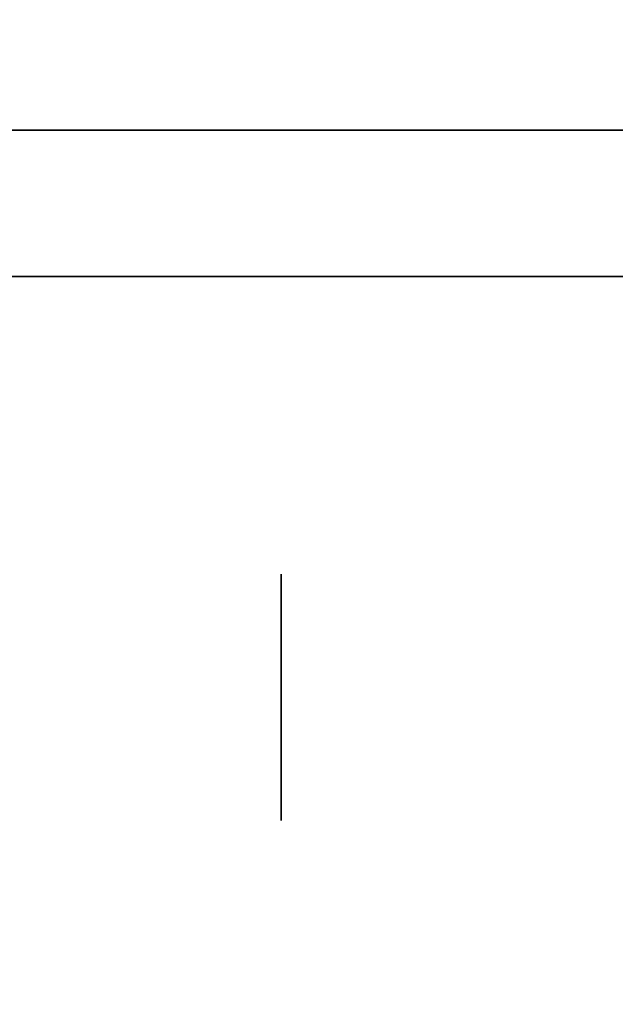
# Model space of a CAD drawing. Extents: x 413.3 to 457.5, y 5047.8 to 5050.
# Tile 743 of 770: x 457.3049 to 457.3435, y 5047.9682 to 5048.0322. Entities that reach past the tile are written whole.
import ezdxf

# ---------------------------------------------------------------- set-up
doc = ezdxf.new("R2010")
doc.units = 0
doc.header["$LTSCALE"] = 150
doc.header["$MEASUREMENT"] = 0
doc.layers.add('3DFACE_BOLT', color=7, linetype='CONTINUOUS')
doc.layers.add('3DFACE_SHAPE', color=7, linetype='CONTINUOUS')

msp = doc.modelspace()

# ---------------------------------------------------------------- linework, layer by layer
at = {"layer": '3DFACE_BOLT', "color": 1}
for points, invisible_edges in [([(457.371839, 5047.996159, -0.065), (457.371839, 5047.995768, -0.067472), (457.321839, 5047.996159, -0.065)], 14), ([(457.321839, 5047.996159, -0.065), (457.371839, 5047.995768, -0.067472), (457.321839, 5047.995768, -0.067472)], 3), ([(457.371839, 5047.995768, -0.062528), (457.371839, 5047.996159, -0.065), (457.321839, 5047.995768, -0.062528)], 14), ([(457.321839, 5047.995768, -0.062528), (457.371839, 5047.996159, -0.065), (457.321839, 5047.996159, -0.065)], 3), ([(457.321839, 5047.996159, -0.065), (457.321839, 5047.995768, -0.067472), (457.321839, 5047.995768, -0.062528)], 2), ([(457.371839, 5047.996159, -0.135), (457.371839, 5047.995768, -0.137472), (457.321839, 5047.996159, -0.135)], 14), ([(457.321839, 5047.996159, -0.135), (457.371839, 5047.995768, -0.137472), (457.321839, 5047.995768, -0.137472)], 3), ([(457.371839, 5047.995768, -0.132528), (457.371839, 5047.996159, -0.135), (457.321839, 5047.995768, -0.132528)], 14), ([(457.321839, 5047.995768, -0.132528), (457.371839, 5047.996159, -0.135), (457.321839, 5047.996159, -0.135)], 3), ([(457.321839, 5047.996159, -0.135), (457.321839, 5047.995768, -0.137472), (457.321839, 5047.995768, -0.132528)], 2), ([(457.371839, 5047.995768, -0.067472), (457.371839, 5047.994632, -0.069702), (457.321839, 5047.995768, -0.067472)], 14), ([(457.321839, 5047.995768, -0.067472), (457.371839, 5047.994632, -0.069702), (457.321839, 5047.994632, -0.069702)], 3), ([(457.371839, 5047.994632, -0.060298), (457.371839, 5047.995768, -0.062528), (457.321839, 5047.994632, -0.060298)], 14), ([(457.321839, 5047.994632, -0.060298), (457.371839, 5047.995768, -0.062528), (457.321839, 5047.995768, -0.062528)], 3), ([(457.321839, 5047.995768, -0.067472), (457.321839, 5047.994632, -0.069702), (457.321839, 5047.995768, -0.062528)], 14), ([(457.321839, 5047.995768, -0.062528), (457.321839, 5047.994632, -0.069702), (457.321839, 5047.994632, -0.060298)], 3), ([(457.371839, 5047.995768, -0.137472), (457.371839, 5047.994632, -0.139702), (457.321839, 5047.995768, -0.137472)], 14), ([(457.321839, 5047.995768, -0.137472), (457.371839, 5047.994632, -0.139702), (457.321839, 5047.994632, -0.139702)], 3), ([(457.371839, 5047.994632, -0.130298), (457.371839, 5047.995768, -0.132528), (457.321839, 5047.994632, -0.130298)], 14), ([(457.321839, 5047.994632, -0.130298), (457.371839, 5047.995768, -0.132528), (457.321839, 5047.995768, -0.132528)], 3), ([(457.321839, 5047.995768, -0.137472), (457.321839, 5047.994632, -0.139702), (457.321839, 5047.995768, -0.132528)], 14), ([(457.321839, 5047.995768, -0.132528), (457.321839, 5047.994632, -0.139702), (457.321839, 5047.994632, -0.130298)], 3), ([(457.371839, 5047.994632, -0.069702), (457.371839, 5047.992862, -0.071472), (457.321839, 5047.994632, -0.069702)], 14), ([(457.321839, 5047.994632, -0.069702), (457.371839, 5047.992862, -0.071472), (457.321839, 5047.992862, -0.071472)], 3), ([(457.371839, 5047.992862, -0.058528), (457.371839, 5047.994632, -0.060298), (457.321839, 5047.992862, -0.058528)], 14), ([(457.321839, 5047.992862, -0.058528), (457.371839, 5047.994632, -0.060298), (457.321839, 5047.994632, -0.060298)], 3), ([(457.321839, 5047.994632, -0.069702), (457.321839, 5047.992862, -0.071472), (457.321839, 5047.994632, -0.060298)], 14), ([(457.321839, 5047.994632, -0.060298), (457.321839, 5047.992862, -0.071472), (457.321839, 5047.992862, -0.058528)], 3), ([(457.371839, 5047.994632, -0.139702), (457.371839, 5047.992862, -0.141472), (457.321839, 5047.994632, -0.139702)], 14), ([(457.321839, 5047.994632, -0.139702), (457.371839, 5047.992862, -0.141472), (457.321839, 5047.992862, -0.141472)], 3), ([(457.371839, 5047.992862, -0.128528), (457.371839, 5047.994632, -0.130298), (457.321839, 5047.992862, -0.128528)], 14), ([(457.321839, 5047.992862, -0.128528), (457.371839, 5047.994632, -0.130298), (457.321839, 5047.994632, -0.130298)], 3), ([(457.321839, 5047.994632, -0.139702), (457.321839, 5047.992862, -0.141472), (457.321839, 5047.994632, -0.130298)], 14), ([(457.321839, 5047.994632, -0.130298), (457.321839, 5047.992862, -0.141472), (457.321839, 5047.992862, -0.128528)], 3), ([(457.371839, 5047.992862, -0.071472), (457.371839, 5047.990632, -0.072608), (457.321839, 5047.992862, -0.071472)], 14), ([(457.321839, 5047.992862, -0.071472), (457.371839, 5047.990632, -0.072608), (457.321839, 5047.990632, -0.072608)], 3), ([(457.371839, 5047.990632, -0.057392), (457.371839, 5047.992862, -0.058528), (457.321839, 5047.990632, -0.057392)], 14), ([(457.321839, 5047.990632, -0.057392), (457.371839, 5047.992862, -0.058528), (457.321839, 5047.992862, -0.058528)], 3), ([(457.321839, 5047.992862, -0.071472), (457.321839, 5047.990632, -0.072608), (457.321839, 5047.992862, -0.058528)], 14), ([(457.321839, 5047.992862, -0.058528), (457.321839, 5047.990632, -0.072608), (457.321839, 5047.990632, -0.057392)], 3), ([(457.371839, 5047.992862, -0.141472), (457.371839, 5047.990632, -0.142608), (457.321839, 5047.992862, -0.141472)], 14), ([(457.321839, 5047.992862, -0.141472), (457.371839, 5047.990632, -0.142608), (457.321839, 5047.990632, -0.142608)], 3), ([(457.371839, 5047.990632, -0.127392), (457.371839, 5047.992862, -0.128528), (457.321839, 5047.990632, -0.127392)], 14), ([(457.321839, 5047.990632, -0.127392), (457.371839, 5047.992862, -0.128528), (457.321839, 5047.992862, -0.128528)], 3), ([(457.321839, 5047.992862, -0.141472), (457.321839, 5047.990632, -0.142608), (457.321839, 5047.992862, -0.128528)], 14), ([(457.321839, 5047.992862, -0.128528), (457.321839, 5047.990632, -0.142608), (457.321839, 5047.990632, -0.127392)], 3), ([(457.371839, 5047.990632, -0.072608), (457.371839, 5047.988159, -0.073), (457.321839, 5047.990632, -0.072608)], 14), ([(457.321839, 5047.990632, -0.072608), (457.371839, 5047.988159, -0.073), (457.321839, 5047.988159, -0.073)], 3), ([(457.371839, 5047.988159, -0.057), (457.371839, 5047.990632, -0.057392), (457.321839, 5047.988159, -0.057)], 14), ([(457.321839, 5047.988159, -0.057), (457.371839, 5047.990632, -0.057392), (457.321839, 5047.990632, -0.057392)], 3), ([(457.321839, 5047.990632, -0.072608), (457.321839, 5047.988159, -0.073), (457.321839, 5047.990632, -0.057392)], 14), ([(457.321839, 5047.990632, -0.057392), (457.321839, 5047.988159, -0.073), (457.321839, 5047.988159, -0.057)], 3), ([(457.371839, 5047.990632, -0.142608), (457.371839, 5047.988159, -0.143), (457.321839, 5047.990632, -0.142608)], 14), ([(457.321839, 5047.990632, -0.142608), (457.371839, 5047.988159, -0.143), (457.321839, 5047.988159, -0.143)], 3), ([(457.371839, 5047.988159, -0.127), (457.371839, 5047.990632, -0.127392), (457.321839, 5047.988159, -0.127)], 14), ([(457.321839, 5047.988159, -0.127), (457.371839, 5047.990632, -0.127392), (457.321839, 5047.990632, -0.127392)], 3), ([(457.321839, 5047.990632, -0.142608), (457.321839, 5047.988159, -0.143), (457.321839, 5047.990632, -0.127392)], 14), ([(457.321839, 5047.990632, -0.127392), (457.321839, 5047.988159, -0.143), (457.321839, 5047.988159, -0.127)], 3), ([(457.371839, 5047.988159, -0.073), (457.371839, 5047.985687, -0.072608), (457.321839, 5047.988159, -0.073)], 14), ([(457.321839, 5047.988159, -0.073), (457.371839, 5047.985687, -0.072608), (457.321839, 5047.985687, -0.072608)], 3), ([(457.371839, 5047.985687, -0.057392), (457.371839, 5047.988159, -0.057), (457.321839, 5047.985687, -0.057392)], 14), ([(457.321839, 5047.985687, -0.057392), (457.371839, 5047.988159, -0.057), (457.321839, 5047.988159, -0.057)], 3), ([(457.321839, 5047.988159, -0.073), (457.321839, 5047.985687, -0.072608), (457.321839, 5047.988159, -0.057)], 14), ([(457.321839, 5047.988159, -0.057), (457.321839, 5047.985687, -0.072608), (457.321839, 5047.985687, -0.057392)], 3), ([(457.371839, 5047.988159, -0.143), (457.371839, 5047.985687, -0.142608), (457.321839, 5047.988159, -0.143)], 14), ([(457.321839, 5047.988159, -0.143), (457.371839, 5047.985687, -0.142608), (457.321839, 5047.985687, -0.142608)], 3), ([(457.371839, 5047.985687, -0.127392), (457.371839, 5047.988159, -0.127), (457.321839, 5047.985687, -0.127392)], 14), ([(457.321839, 5047.985687, -0.127392), (457.371839, 5047.988159, -0.127), (457.321839, 5047.988159, -0.127)], 3), ([(457.321839, 5047.988159, -0.143), (457.321839, 5047.985687, -0.142608), (457.321839, 5047.988159, -0.127)], 14), ([(457.321839, 5047.988159, -0.127), (457.321839, 5047.985687, -0.142608), (457.321839, 5047.985687, -0.127392)], 3), ([(457.371839, 5047.985687, -0.072608), (457.371839, 5047.983457, -0.071472), (457.321839, 5047.985687, -0.072608)], 14), ([(457.321839, 5047.985687, -0.072608), (457.371839, 5047.983457, -0.071472), (457.321839, 5047.983457, -0.071472)], 3), ([(457.371839, 5047.983457, -0.058528), (457.371839, 5047.985687, -0.057392), (457.321839, 5047.983457, -0.058528)], 14), ([(457.321839, 5047.983457, -0.058528), (457.371839, 5047.985687, -0.057392), (457.321839, 5047.985687, -0.057392)], 3), ([(457.321839, 5047.985687, -0.072608), (457.321839, 5047.983457, -0.071472), (457.321839, 5047.985687, -0.057392)], 14), ([(457.321839, 5047.985687, -0.057392), (457.321839, 5047.983457, -0.071472), (457.321839, 5047.983457, -0.058528)], 3), ([(457.371839, 5047.985687, -0.142608), (457.371839, 5047.983457, -0.141472), (457.321839, 5047.985687, -0.142608)], 14), ([(457.321839, 5047.985687, -0.142608), (457.371839, 5047.983457, -0.141472), (457.321839, 5047.983457, -0.141472)], 3), ([(457.371839, 5047.983457, -0.128528), (457.371839, 5047.985687, -0.127392), (457.321839, 5047.983457, -0.128528)], 14), ([(457.321839, 5047.983457, -0.128528), (457.371839, 5047.985687, -0.127392), (457.321839, 5047.985687, -0.127392)], 3), ([(457.321839, 5047.985687, -0.142608), (457.321839, 5047.983457, -0.141472), (457.321839, 5047.985687, -0.127392)], 14), ([(457.321839, 5047.985687, -0.127392), (457.321839, 5047.983457, -0.141472), (457.321839, 5047.983457, -0.128528)], 3), ([(457.371839, 5047.983457, -0.071472), (457.371839, 5047.981687, -0.069702), (457.321839, 5047.983457, -0.071472)], 14), ([(457.321839, 5047.983457, -0.071472), (457.371839, 5047.981687, -0.069702), (457.321839, 5047.981687, -0.069702)], 3), ([(457.371839, 5047.981687, -0.060298), (457.371839, 5047.983457, -0.058528), (457.321839, 5047.981687, -0.060298)], 14), ([(457.321839, 5047.981687, -0.060298), (457.371839, 5047.983457, -0.058528), (457.321839, 5047.983457, -0.058528)], 3), ([(457.321839, 5047.983457, -0.071472), (457.321839, 5047.981687, -0.069702), (457.321839, 5047.983457, -0.058528)], 14), ([(457.321839, 5047.983457, -0.058528), (457.321839, 5047.981687, -0.069702), (457.321839, 5047.981687, -0.060298)], 3), ([(457.371839, 5047.983457, -0.141472), (457.371839, 5047.981687, -0.139702), (457.321839, 5047.983457, -0.141472)], 14), ([(457.321839, 5047.983457, -0.141472), (457.371839, 5047.981687, -0.139702), (457.321839, 5047.981687, -0.139702)], 3), ([(457.371839, 5047.981687, -0.130298), (457.371839, 5047.983457, -0.128528), (457.321839, 5047.981687, -0.130298)], 14), ([(457.321839, 5047.981687, -0.130298), (457.371839, 5047.983457, -0.128528), (457.321839, 5047.983457, -0.128528)], 3), ([(457.321839, 5047.983457, -0.141472), (457.321839, 5047.981687, -0.139702), (457.321839, 5047.983457, -0.128528)], 14), ([(457.321839, 5047.983457, -0.128528), (457.321839, 5047.981687, -0.139702), (457.321839, 5047.981687, -0.130298)], 3), ([(457.371839, 5047.981687, -0.069702), (457.371839, 5047.980551, -0.067472), (457.321839, 5047.981687, -0.069702)], 14), ([(457.321839, 5047.981687, -0.069702), (457.371839, 5047.980551, -0.067472), (457.321839, 5047.980551, -0.067472)], 3), ([(457.371839, 5047.980551, -0.062528), (457.371839, 5047.981687, -0.060298), (457.321839, 5047.980551, -0.062528)], 14), ([(457.321839, 5047.980551, -0.062528), (457.371839, 5047.981687, -0.060298), (457.321839, 5047.981687, -0.060298)], 3), ([(457.321839, 5047.981687, -0.069702), (457.321839, 5047.980551, -0.067472), (457.321839, 5047.981687, -0.060298)], 14), ([(457.321839, 5047.981687, -0.060298), (457.321839, 5047.980551, -0.067472), (457.321839, 5047.980551, -0.062528)], 3), ([(457.371839, 5047.981687, -0.139702), (457.371839, 5047.980551, -0.137472), (457.321839, 5047.981687, -0.139702)], 14), ([(457.321839, 5047.981687, -0.139702), (457.371839, 5047.980551, -0.137472), (457.321839, 5047.980551, -0.137472)], 3), ([(457.371839, 5047.980551, -0.132528), (457.371839, 5047.981687, -0.130298), (457.321839, 5047.980551, -0.132528)], 14), ([(457.321839, 5047.980551, -0.132528), (457.371839, 5047.981687, -0.130298), (457.321839, 5047.981687, -0.130298)], 3), ([(457.321839, 5047.981687, -0.139702), (457.321839, 5047.980551, -0.137472), (457.321839, 5047.981687, -0.130298)], 14), ([(457.321839, 5047.981687, -0.130298), (457.321839, 5047.980551, -0.137472), (457.321839, 5047.980551, -0.132528)], 3), ([(457.371839, 5047.980551, -0.067472), (457.371839, 5047.980159, -0.065), (457.321839, 5047.980551, -0.067472)], 14), ([(457.321839, 5047.980551, -0.067472), (457.371839, 5047.980159, -0.065), (457.321839, 5047.980159, -0.065)], 3), ([(457.371839, 5047.980159, -0.065), (457.371839, 5047.980551, -0.062528), (457.321839, 5047.980159, -0.065)], 14), ([(457.321839, 5047.980159, -0.065), (457.371839, 5047.980551, -0.062528), (457.321839, 5047.980551, -0.062528)], 3), ([(457.321839, 5047.980551, -0.067472), (457.321839, 5047.980159, -0.065), (457.321839, 5047.980551, -0.062528)], 12), ([(457.371839, 5047.980551, -0.137472), (457.371839, 5047.980159, -0.135), (457.321839, 5047.980551, -0.137472)], 14), ([(457.321839, 5047.980551, -0.137472), (457.371839, 5047.980159, -0.135), (457.321839, 5047.980159, -0.135)], 3), ([(457.371839, 5047.980159, -0.135), (457.371839, 5047.980551, -0.132528), (457.321839, 5047.980159, -0.135)], 14), ([(457.321839, 5047.980159, -0.135), (457.371839, 5047.980551, -0.132528), (457.321839, 5047.980551, -0.132528)], 3), ([(457.321839, 5047.980551, -0.137472), (457.321839, 5047.980159, -0.135), (457.321839, 5047.980551, -0.132528)], 12)]:
    msp.add_3dface(points, dxfattribs=dict(at, invisible_edges=invisible_edges))
at = {"layer": '3DFACE_SHAPE', "color": 13}
for points, invisible_edges in [([(457.365539, 5050.025014, -0.1905), (457.26869, 5050.025153, -0.1905), (457.26554, 5047.825153, -0.1905)], 12), ([(457.26869, 5050.025153, -0.0095), (457.362442, 5047.861866, -0.0095), (457.26554, 5047.825153, -0.0095)], 3), ([(457.468689, 5050.024866), (457.26869, 5050.025153), (457.26554, 5047.825153)], 12), ([(457.26554, 5047.825153, -0.2), (457.26869, 5050.025153, -0.2), (457.465539, 5047.824866, -0.2)], 2), ([(457.362389, 5047.825014, -0.1905), (457.365539, 5050.025014, -0.1905), (457.26554, 5047.825153, -0.1905)], 2), ([(457.465539, 5047.824866), (457.468689, 5050.024866), (457.26554, 5047.825153)], 2), ([(457.26869, 5050.025153, -0.0095), (457.365306, 5049.861864, -0.0095), (457.362623, 5047.988166, -0.0095)], 13), ([(457.362623, 5047.988166, -0.0095), (457.362442, 5047.861866, -0.0095), (457.26869, 5050.025153, -0.0095)], 14), ([(457.26869, 5050.025153, -0.2), (457.468689, 5050.024866, -0.2), (457.465539, 5047.824866, -0.2)], 12), ([(457.268689, 5048.015509, -1), (457.268689, 5048.025009, -1), (457.365539, 5048.015509, -1)], 2), ([(457.268689, 5048.025009, -1), (457.468689, 5048.025009, -1), (457.365539, 5048.015509, -1)], 14), ([(457.268689, 5048.015509, -0.2), (457.365539, 5048.015509, -0.2), (457.268689, 5048.025009, -0.2)], 2), ([(457.365539, 5048.015509, -0.2), (457.371839, 5048.015509, -0.2), (457.268689, 5048.025009, -0.2)], 15), ([(457.268689, 5048.025009, -0.2), (457.371839, 5048.015509, -0.2), (457.468689, 5048.025009, -0.2)], 3), ([(457.268689, 5048.025009, -1), (457.268689, 5048.025009, -0.2), (457.468689, 5048.025009, -1)], 2), ([(457.268689, 5048.025009, -0.2), (457.468689, 5048.025009, -0.2), (457.468689, 5048.025009, -1)], 12), ([(457.365539, 5048.015509, -1), (457.365539, 5048.015509, -0.2), (457.268689, 5048.015509, -1)], 2), ([(457.365539, 5048.015509, -0.2), (457.268689, 5048.015509, -0.2), (457.268689, 5048.015509, -1)], 12)]:
    msp.add_3dface(points, dxfattribs=dict(at, invisible_edges=invisible_edges))

doc.saveas('drawing.dxf')
